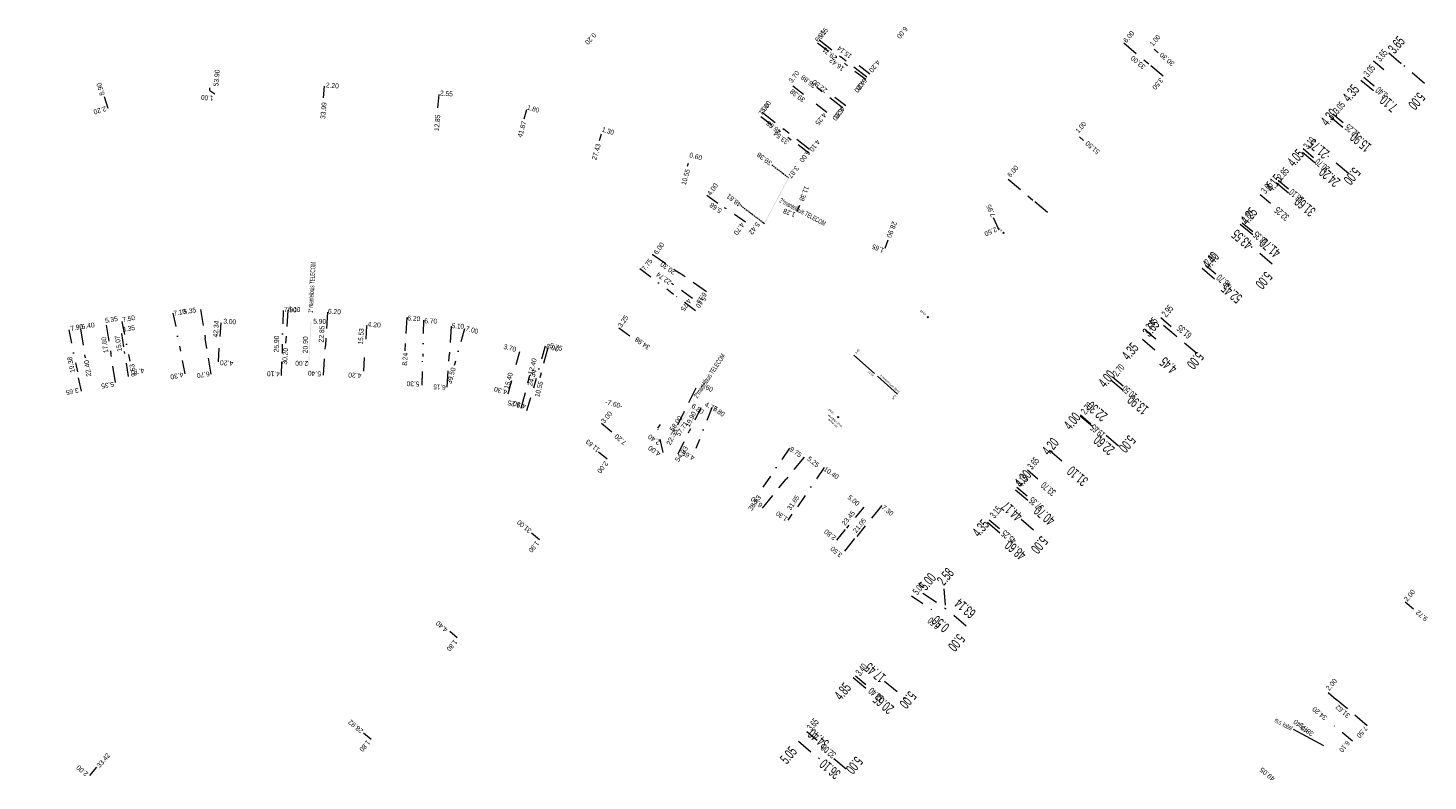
# Model space of a CAD drawing. Header units: inches. Extents: x 0 to 191500, y 0 to 342750.
# Tile 403 of 547: x 187055 to 187313, y 333917 to 334055. Entities that reach past the tile are written whole.
import ezdxf
from ezdxf.enums import TextEntityAlignment as Align

# ---------------------------------------------------------------- set-up
doc = ezdxf.new("R2010")
doc.units = ezdxf.units.IN
doc.header["$MEASUREMENT"] = 0
for name, pattern in [('RI-HWA_HUISAANSLUITING', [4.8, 3, -1.8]), ('RI-HWA_KOLKAANSLUITING', [4.3, 2.5, -1.8]), ('RI-VWA_HUISAANSLUITING', [6.1, 2.5, -1.8, 0, -1.8]), ('STIPPELFIJN', [0.375, 0.25, -0.125])]:
    doc.linetypes.add(name, pattern=pattern)
doc.layers.get('0').update_dxf_attribs({"lineweight": 20})
for name, color, linetype, lineweight in [('ECW', 150, 'Continuous', 20), ('LOODLIJN', 11, 'STIPPELFIJN', 20), ('N-WE-RI-HWA-MAATVOERING-T25', 151, 'Continuous', 20), ('N-WE-RI-HWA_HUISAANSLUITING', 150, 'RI-HWA_HUISAANSLUITING', 20), ('N-WE-RI-HWA_KOLKAANSLUITING', 150, 'RI-HWA_KOLKAANSLUITING', 20), ('N-WE-RI-INLAAT', 7, 'Continuous', 20), ('N-WE-RI-VWA-MAATVOERING-T25', 30, 'Continuous', 20), ('N-WE-RI-VWA_HUISAANSLUITING', 20, 'RI-VWA_HUISAANSLUITING', 20), ('Tekst algemeen', 7, 'Continuous', 20)]:
    doc.layers.add(name, color=color, linetype=linetype, lineweight=lineweight)
doc.styles.add('10', font='TXT')
doc.styles.add('3', font='TXT')
picture_1 = doc.add_image_def('image1.ecw', size_in_pixel=(220000, 285000))

# ---------------------------------------------------------------- blocks, each defined once
blk = doc.blocks.new('A$C2C270354')
h = blk.add_hatch(color=256)
h.dxf.hatch_style = 1
edge = h.paths.add_edge_path()
edge.add_arc((0, 0), 0.1, 0, 360)
blk.add_circle((0, 0), 0.1)

msp = doc.modelspace()

# ---------------------------------------------------------------- linework, layer by layer
at = {"layer": 'LOODLIJN'}
for p, q in [((187192.37547, 334030.03386), (187195.41184, 334027.71844)), ((187186.66493, 334022.54521), (187191.02116, 334019.23356))]:
    msp.add_line(p, q, dxfattribs=at)
at = {"layer": 'N-WE-RI-HWA_HUISAANSLUITING'}
for p, q in [((187201.06445, 334053.0951), (187205.10933, 334049.90739)), ((187257.1621, 334052.52239), (187261.73322, 334048.63588)), ((187209.8218, 334046.19356), (187205.10933, 334049.90739)), ((187305.93092, 334050.68596), (187308.7, 334048.308)), ((187264.3997, 334046.36875), (187261.73322, 334048.63588)), ((187312.49326, 334045.05052), (187308.7, 334048.308)), ((187205.38377, 334040.56215), (187200.67129, 334044.27598)), ((187300.79912, 334045.67957), (187304.12633, 334042.87739)), ((187190.59976, 334039.7357), (187194.60536, 334036.57894)), ((187295.16859, 334038.91647), (187298.45755, 334036.14649)), ((187199.31784, 334032.8651), (187194.60536, 334036.57894)), ((187290.01312, 334032.40696), (187293.11086, 334029.79804)), ((187298.51347, 334028.45108), (187294.6891, 334031.67198)), ((187235.84689, 334027.45251), (187240.418, 334023.566)), ((187285.16971, 334026.81131), (187288.34394, 334024.13797)), ((187243.08448, 334021.29887), (187240.418, 334023.566)), ((187278.58701, 334019.15049), (187281.83772, 334016.41273)), ((187170.36513, 334013.6351), (187175.28099, 334010.195)), ((187284.47036, 334011.77682), (187280.64599, 334014.99771)), ((187271.54735, 334011.02472), (187274.9128, 334008.19033)), ((187180.31975, 334006.66889), (187175.28099, 334010.195)), ((187087.19964, 334003.42506), (187088.068, 333998.146)), ((187103.26022, 334003.28625), (187102.87065, 333997.1987)), ((187110.60161, 334002.91664), (187110.20565, 333996.7293)), ((187069.83302, 334000.56839), (187070.70138, 333995.28933)), ((187125.18178, 334001.98359), (187124.78582, 333995.79624)), ((187133.33471, 334000.35959), (187133.009, 333995.27)), ((187266.776, 333998.529), (187263.98421, 334000.88025)), ((187065.08855, 333999.83864), (187065.96503, 333994.51024)), ((187089.15548, 333991.53484), (187088.068, 333998.146)), ((187260.5807, 333997.94313), (187263.90082, 333995.13256)), ((187270.60037, 333995.3081), (187266.776, 333998.529)), ((187071.56974, 333990.01028), (187070.70138, 333995.28933)), ((187109.86078, 333991.34032), (187110.20565, 333996.7293)), ((187132.61623, 333989.13256), (187133.009, 333995.27)), ((187151.11632, 333996.38686), (187149.63306, 333990.83146)), ((187146.23343, 333985.27021), (187147.84567, 333991.30869)), ((187254.74211, 333990.50432), (187257.79509, 333987.91989)), ((187178.36023, 333988.93816), (187174.98094, 333982.13079)), ((187249.12096, 333983.86409), (187252.17394, 333981.27965)), ((187256.184, 333978.27808), (187252.36778, 333981.50863)), ((187243.47639, 333977.50572), (187246.68202, 333974.79207)), ((187198.31099, 333976.26729), (187195, 333972.193)), ((187190.64841, 333966.83822), (187195, 333972.193)), ((187237.19742, 333970.24318), (187240.47938, 333967.46491)), ((187212.5829, 333967.31071), (187207.97904, 333961.64551)), ((187232.055, 333964.24585), (187235.37512, 333961.43527)), ((187238.23738, 333964.81645), (187242.05361, 333961.58591)), ((187205.77172, 333958.92931), (187207.97904, 333961.64551)), ((187220.17572, 333951.21892), (187224.315, 333948.37)), ((187224.01268, 333952.00746), (187224.315, 333948.37)), ((187228.13123, 333945.13946), (187224.315, 333948.37)), ((187207.33774, 333935.65317), (187211.05591, 333932.53905)), ((187213.11059, 333934.99227), (187216.94375, 333931.78184)), ((187301.96396, 333926.76027), (187296.25966, 333931.62966)), ((187197.26418, 333923.93712), (187201.13567, 333920.69458)), ((187206.06038, 333918.78742), (187202.22722, 333921.99786))]:
    msp.add_line(p, q, dxfattribs=at)
at = {"layer": 'N-WE-RI-HWA_KOLKAANSLUITING'}
for p, q in [((187262.72029, 334051.34063), (187263.48214, 334050.69288)), ((187088.89603, 334043.77579), (187088.9359, 334044.22401)), ((187088.89603, 334043.77579), (187089.84337, 334043.13935)), ((187109.95858, 334044.56279), (187109.76367, 334042.37144)), ((187196.21784, 334044.60265), (187199.12386, 334042.31245)), ((187070.19093, 334040.459), (187069.54022, 334042.56057)), ((187131.04646, 334043.03845), (187130.82053, 334040.49848)), ((187202.46187, 334039.68182), (187199.12386, 334042.31245)), ((187147.20133, 334040.19728), (187146.70087, 334038.46825)), ((187160.93297, 334035.7022), (187160.57153, 334034.45345)), ((187248.98797, 334035.18937), (187249.74982, 334034.54162)), ((187176.95279, 334030.33659), (187176.78597, 334029.76025)), ((187180.38613, 334024.46672), (187183.66337, 334022.17332)), ((187187.51413, 334019.47857), (187183.66337, 334022.17332)), ((187197.03722, 334021.46187), (187197.50674, 334022.65264)), ((187234.18347, 334018.03579), (187233.16195, 334020.31757)), ((187213.20025, 334014.69106), (187213.80549, 334016.22604)), ((187177.77374, 334005.47247), (187173.88202, 334008.19588)), ((187090.94703, 334000.96789), (187090.75543, 333997.97402)), ((187117.77893, 334000.45324), (187117.5107, 333996.26181)), ((187164.20145, 334000.03091), (187166.86421, 333998.16752)), ((187072.65409, 333999.00556), (187073.19783, 333995.69998)), ((187090.4872, 333993.78259), (187090.75543, 333997.97402)), ((187073.96069, 333991.0623), (187073.19783, 333995.69998)), ((187117.24247, 333992.07039), (187117.5107, 333996.26181)), ((187145.90165, 333995.65734), (187144.9472, 333992.08256)), ((187143.83798, 333987.92809), (187144.9472, 333992.08256)), ((187179.28748, 333985.29602), (187177.17542, 333981.04141)), ((187160.99861, 333982.47165), (187163.30984, 333980.55901)), ((187175.10783, 333976.87637), (187177.17542, 333981.04141)), ((187162.02633, 333975.871), (187160.4855, 333977.14609)), ((187209.26984, 333967.03938), (187206.11651, 333963.1591)), ((187149.6, 333961.01188), (187148.13622, 333962.22322)), ((187204.35065, 333960.98615), (187206.11651, 333963.1591)), ((187308.95713, 333949.58473), (187310.47827, 333948.28622)), ((187134.45267, 333942.94547), (187133.07942, 333944.10916)), ((187294.73852, 333932.92816), (187296.25966, 333931.62966)), ((187118.60059, 333924.23873), (187117.22734, 333925.40242)), ((187066.81862, 333917.64283), (187068.12941, 333919.15339))]:
    msp.add_line(p, q, dxfattribs=at)
at = {"layer": 'N-WE-RI-VWA_HUISAANSLUITING'}
for p, q in [((187200.77885, 334052.51543), (187206.30536, 334048.30114)), ((187210.42127, 334046.7722), (187207.08152, 334049.31897)), ((187303.08642, 334049.20743), (187305.873, 334046.85)), ((187209.64512, 334045.75437), (187206.30536, 334048.30114)), ((187301.34838, 334046.22527), (187303.67642, 334044.25481)), ((187205.95837, 334040.91967), (187202.61861, 334043.46644)), ((187190.35799, 334038.93225), (187195.92426, 334034.68764)), ((187295.6308, 334039.47014), (187297.95884, 334037.49968)), ((187199.1845, 334032.20152), (187195.92426, 334034.68764)), ((187290.13348, 334033.05263), (187292.49968, 334031.04986)), ((187285.5435, 334027.24276), (187287.71888, 334025.40151)), ((187282.25174, 334024.59194), (187285.03776, 334022.23384)), ((187278.95961, 334019.38672), (187281.09683, 334017.57777)), ((187168.08535, 334010.96139), (187174.248, 334006.262)), ((187272.15846, 334011.58356), (187274.41017, 334009.6777)), ((187178.30342, 334003.1695), (187174.248, 334006.262)), ((187082.13767, 334002.74333), (187083.544, 333995.784)), ((187102.38842, 334003.26604), (187102.21243, 333995.368)), ((187072.71726, 334001.24776), (187074.20282, 333993.89635)), ((187128.25526, 334001.48934), (187128.106, 333994.791)), ((187263.98587, 334001.92792), (187266.23758, 334000.02206)), ((187062.98319, 333999.6888), (187064.54798, 333991.94532)), ((187135.82059, 333999.86667), (187133.89726, 333993.13609)), ((187261.13999, 333999.6491), (187263.926, 333997.291)), ((187084.39572, 333991.5692), (187083.544, 333995.784)), ((187102.12109, 333991.26902), (187102.21243, 333995.368)), ((187127.98793, 333989.49231), (187128.106, 333994.791)), ((187150.67188, 333996.6628), (187148.47379, 333988.9707)), ((187065.27095, 333988.36764), (187064.54798, 333991.94532)), ((187255.09308, 333991.00454), (187257.15717, 333989.26399)), ((187147.29231, 333984.8362), (187148.47379, 333988.9707)), ((187181.29418, 333985.29447), (187178.37903, 333977.83914)), ((187171.39738, 333981.58124), (187171.877, 333982.283)), ((187249.19453, 333984.00957), (187251.25862, 333982.26902)), ((187172.34443, 333977.11855), (187171.39738, 333981.58124)), ((187195.60404, 333977.87622), (187190.10251, 333969.82665)), ((187201.98116, 333974.30504), (187196.11285, 333965.71883)), ((187239.41094, 333973.88108), (187242.20128, 333971.52811)), ((187237.47843, 333970.73618), (187239.84831, 333968.73777)), ((187195.37931, 333964.64556), (187196.11285, 333965.71883)), ((187232.34746, 333964.72904), (187234.75557, 333962.69839)), ((187218.0982, 333950.70089), (187222.243, 333947.86)), ((187207.78257, 333935.98499), (187210.38186, 333933.79326)), ((187299.23149, 333923.93873), (187294.55849, 333927.85959)), ((187198.82451, 333925.74899), (187201.61493, 333923.3961))]:
    msp.add_line(p, q, dxfattribs=at)
at = {"layer": 'Tekst algemeen'}
for p, q in [((187211.26269, 333991.61823), (187207.47452, 333995.01793)), ((187211.79854, 333991.13733), (187215.47506, 333987.83783)), ((187293.98702, 333923.10878), (187288.3943, 333926.11586)), ((187293.98702, 333923.10878), (187288.3943, 333926.11586))]:
    msp.add_line(p, q, dxfattribs=at)
for points in [[(187191.02116, 334019.23356), (187190.93284, 334019.28044), (187195.50016, 334027.67156), (187195.41184, 334027.71844)], [(187107.51109, 334001.12991), (187107.61091, 334001.12409), (187107.05209, 333993.24691), (187107.15191, 333993.24109)], [(187173.07375, 333978.5525), (187172.99024, 333978.6075), (187178.12076, 333986.2145), (187178.03725, 333986.2695)]]:
    msp.add_trace(points, dxfattribs=at)

# ---------------------------------------------------------------- block references
at = {"layer": 'N-WE-RI-INLAAT', "rotation": 0.06357443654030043}
for p in [(187235.00788, 334017.53769), (187221.08182, 334002.02036), (187204.56008, 333983.61076)]:
    msp.add_blockref('A$C2C270354', p, dxfattribs=at)

# ---------------------------------------------------------------- texts
at = {"layer": 'N-WE-RI-HWA-MAATVOERING-T25'}
for s, height, rotation, style, width, p in [('0.20', 0.89986, 227.9, '3', 0.813284, (187159.48399, 334054.45399)), ('5.15', 0.89986, 51.8, '3', 0.767926, (187201.40753, 334053.08338)), ('6.00', 0.89986, 49.6, '3', 0.807947, (187257.63316, 334052.45713)), ('1.00', 0.89986, 49.6, '3', 0.767926, (187262.5072, 334051.81793)), ('3.65', 1.86, 49.3, '10', 0.64, (187306.99992, 334050.37337)), ('29.71', 0.89986, 141.8, '3', 0.790872, (187204.44069, 334049.94765)), ('33.00', 0.89986, 139.6, '3', 0.81862, (187261.23658, 334048.24507)), ('53.90', 0.89986, 84.9, '3', 0.81862, (187090.48067, 334044.48743)), ('3.70', 0.89986, 51.8, '3', 0.807947, (187196.06762, 334045.07375)), ('8.90', 0.89986, 107.2, '3', 0.813284, (187069.598, 334042.98834)), ('2.20', 0.89986, 354.9, '3', 0.81862, (187110.24268, 334044.33497)), ('2.55', 0.89986, 354.9, '3', 0.813284, (187131.25053, 334042.8579)), ('36.88', 0.89986, 141.8, '3', 0.827158, (187200.60263, 334044.77476)), ('4.35', 1.86, 49.9, '10', 0.64, (187298.63989, 334041.48226)), ('5.10', 0.89986, 51.8, '3', 0.767926, (187190.89457, 334039.65056)), ('39.38', 0.89986, 141.8, '3', 0.822889, (187198.60016, 334042.18832)), ('1.80', 0.89986, 343.9, '3', 0.773262, (187147.24094, 334040.2694)), ('4.30', 1.86, 49.9, '10', 0.64, (187294.63151, 334037.05805)), ('1.30', 0.89986, 343.9, '3', 0.767926, (187161.00791, 334036.18115)), ('46.68', 0.89986, 141.8, '3', 0.844234, (187194.17804, 334036.34796)), ('1.00', 0.89986, 49.6, '3', 0.767926, (187248.84389, 334035.83793)), ('21.75', 1.86, 139.9, '10', 0.64, (187295.12366, 334032.44874)), ('0.60', 0.89986, 343.9, '3', 0.807947, (187177.11109, 334031.50886)), ('4.05', 1.86, 49.9, '10', 0.64, (187288.46769, 334029.57093)), ('6.00', 0.89986, 49.6, '3', 0.807947, (187236.29922, 334027.68812)), ('4.15', 1.86, 49.9, '10', 0.64, (187284.4215, 334024.91984)), ('4.00', 0.89986, 55, '3', 0.834629, (187181.11822, 334024.29151)), ('5.68', 0.89986, 145, '3', 0.813284, (187183.25515, 334021.81619)), ('1.28', 0.89986, 158.5, '3', 0.778598, (187196.80091, 334021.22249)), ('7.95', 0.89986, 114.1, '3', 0.807947, (187233.5677, 334020.72446)), ('4.25', 1.86, 49.9, '10', 0.64, (187279.88371, 334018.86964)), ('43.55', 1.86, 139.9, '10', 0.64, (187281.01912, 334015.74954)), ('6.00', 0.89986, 55, '3', 0.807947, (187171.27276, 334013.44514)), ('1.65', 0.89986, 158.5, '3', 0.767926, (187213.11926, 334014.67108)), ('4.40', 1.86, 49.9, '10', 0.64, (187272.85015, 334010.70187)), ('22.74', 0.89986, 145, '3', 0.848503, (187173.99373, 334008.63366)), ('5.35', 0.89986, 9.3, '3', 0.807947, (187084.13719, 334002.53704)), ('6.10', 0.89986, 356.3, '3', 0.767926, (187103.30361, 334003.09486)), ('6.20', 0.89986, 356.3, '3', 0.813284, (187110.64599, 334002.6777)), ('5.40', 0.89986, 9.3, '3', 0.834629, (187065.36405, 333999.78373)), ('5.35', 0.89986, 9.3, '3', 0.807947, (187069.70273, 334000.9518)), ('3.35', 0.89986, 9.3, '3', 0.807947, (187072.8733, 333999.28313)), ('42.34', 0.89986, 86.3, '3', 0.865579, (187090.39519, 333998.23579)), ('3.00', 0.89986, 356.3, '3', 0.807947, (187091.37223, 334000.84215)), ('4.20', 0.89986, 356.3, '3', 0.839965, (187117.90493, 334000.25812)), ('6.20', 0.89986, 356.3, '3', 0.813284, (187125.24732, 334001.42619)), ('5.10', 0.89986, 356.3, '3', 0.767926, (187133.42406, 334000.00782)), ('3.25', 0.89986, 55, '3', 0.813284, (187164.6813, 334000.01231)), ('3.65', 1.86, 49.9, '10', 0.64, (187261.86188, 333998.24303)), ('17.60', 0.89986, 99.3, '3', 0.786603, (187070.26086, 333995.50637)), ('15.07', 0.89986, 99.3, '3', 0.786603, (187072.76395, 333995.75667)), ('22.85', 0.89986, 86.3, '3', 0.831427, (187109.83582, 333997.31802)), ('15.53', 0.89986, 86.3, '3', 0.786603, (187117.09476, 333996.98428)), ('4.35', 1.86, 49.8, '10', 0.64, (187258.00594, 333993.94231)), ('3.70', 0.89986, 345.1, '3', 0.807947, (187142.89779, 333996.22045)), ('5.75', 0.89986, 345.1, '3', 0.807947, (187151.40828, 333996.38731)), ('12.40', 0.89986, 75.1, '3', 0.812216, (187148.33275, 333991.35624)), ('4.00', 1.86, 49.8, '10', 0.64, (187253.70509, 333988.90008)), ('7.60', 0.89986, 333.6, '3', 0.807947, (187179.1482, 333989.2532)), ('4.75', 0.89986, 333.6, '3', 0.834629, (187179.89912, 333985.66555)), ('4.00', 1.86, 49.8, '10', 0.64, (187247.32797, 333981.11429)), ('22.30', 1.86, 139.8, '10', 0.64, (187254.29831, 333984.08031)), ('3.00', 0.89986, 50.4, '3', 0.807947, (187161.55793, 333982.39166)), ('19.90', 0.89986, 63.6, '3', 0.786603, (187177.16048, 333981.71704)), ('4.20', 1.86, 49.8, '10', 0.64, (187243.32373, 333976.44282)), ('11.63', 0.89986, 140.4, '3', 0.754585, (187160.75943, 333977.77625)), ('5.25', 0.89986, 320.9, '3', 0.813284, (187198.78813, 333975.76571)), ('4.30', 1.86, 49.8, '10', 0.64, (187238.28135, 333970.51078)), ('5.00', 0.89986, 320.9, '3', 0.807947, (187206.21395, 333968.67385)), ('7.30', 0.89986, 320.9, '3', 0.807947, (187212.47166, 333966.83831)), ('44.17', 1.86, 139.8, '10', 0.64, (187238.67043, 333965.68394)), ('31.00', 0.89986, 140.4, '3', 0.786603, (187148.2126, 333962.86715)), ('23.45', 0.89986, 50.9, '3', 0.844234, (187205.83374, 333963.56093)), ('21.05', 0.89986, 50.9, '3', 0.790872, (187207.91965, 333962.22599)), ('4.35', 1.86, 49.8, '10', 0.64, (187230.49532, 333961.39029)), ('5.00', 1.86, 49.8, '10', 0.64, (187220.73721, 333951.54722)), ('2.58', 1.86, 49.8, '10', 0.64, (187224.00969, 333952.46349)), ('2.00', 0.89986, 49.5, '3', 0.813284, (187309.31751, 333949.58949)), ('4.40', 0.89986, 139.7, '3', 0.86131, (187132.81281, 333944.62097)), ('17.45', 1.86, 140.1, '10', 0.64, (187213.48657, 333935.97697)), ('4.85', 1.86, 50.1, '10', 0.64, (187205.11318, 333931.33428)), ('2.00', 0.89986, 49.5, '3', 0.813284, (187294.94058, 333933.18152)), ('31.62', 0.89986, 139.5, '3', 0.790872, (187298.85098, 333928.82014)), ('28.92', 0.89986, 139.7, '3', 0.831427, (187117.25147, 333925.96421)), ('34.40', 1.86, 140.1, '10', 0.64, (187203.06054, 333923.80816)), ('40.40', 0.89986, 139.5, '3', 0.86131, (187291.19369, 333926.00734)), ('5.05', 1.86, 50.1, '10', 0.64, (187195.13507, 333919.58898)), ('33.42', 0.89986, 49.1, '3', 0.844234, (187068.66296, 333918.98051))]:
    msp.add_text(s, height=height, rotation=rotation, dxfattribs=dict(at, style=style, width=width)).set_placement(p)
for s, height, rotation, style, width, p in [('6.00', 0.89986, 231.8, '3', 0.807947, (187215.297, 334053.74123)), ('30.30', 0.89986, 139.6, '3', 0.81862, (187264.21768, 334050.8344)), ('6.00', 0.89986, 231.8, '3', 0.807947, (187207.78774, 334044.22979)), ('3.50', 0.89986, 229.6, '3', 0.807947, (187262.30003, 334044.3625)), ('1.00', 0.89986, 174.9, '3', 0.767926, (187087.36069, 334042.94158)), ('33.99', 0.89986, 84.9, '3', 0.81862, (187110.42009, 334041.54657)), ('7.10', 1.86, 139.9, '10', 0.64, (187305.29531, 334043.03262)), ('5.00', 1.86, 229.3, '10', 0.64, (187309.35611, 334041.21068)), ('2.20', 0.89986, 197.2, '3', 0.81862, (187067.41964, 334040.15156)), ('12.85', 0.89986, 84.9, '3', 0.795141, (187131.34588, 334039.2489)), ('4.25', 0.89986, 231.8, '3', 0.839965, (187200.27849, 334037.8054)), ('6.00', 0.89986, 231.8, '3', 0.807947, (187203.44906, 334038.63974)), ('41.87', 0.89986, 73.9, '3', 0.812216, (187147.21308, 334037.97227)), ('15.90', 1.86, 139.9, '10', 0.64, (187299.81215, 334036.22615)), ('27.43', 0.89986, 73.9, '3', 0.844234, (187160.89662, 334033.80059)), ('51.50', 0.89986, 139.6, '3', 0.786603, (187250.55437, 334034.5348)), ('6.00', 0.89986, 231.8, '3', 0.807947, (187197.35822, 334030.96384)), ('10.55', 0.89986, 73.9, '3', 0.786603, (187177.33354, 334029.1283)), ('24.20', 1.86, 139.9, '10', 0.64, (187294.10211, 334029.79781)), ('5.00', 1.86, 229.9, '10', 0.64, (187297.46763, 334027.37773)), ('11.38', 0.89986, 248.5, '3', 0.758854, (187197.37864, 334023.59832)), ('31.60', 1.86, 139.9, '10', 0.64, (187289.56432, 334024.35263)), ('4.70', 0.89986, 235, '3', 0.834629, (187185.25998, 334017.53102)), ('28.90', 0.89986, 248.5, '3', 0.827158, (187213.45433, 334016.86492)), ('2.50', 0.89986, 204.1, '3', 0.813284, (187231.3778, 334017.6759)), ('41.70', 1.86, 139.9, '10', 0.64, (187283.13579, 334016.75207)), ('20.30', 0.89986, 145, '3', 0.822889, (187172.24394, 334012.2747)), ('5.00', 1.86, 229.9, '10', 0.64, (187281.24479, 334008.18976)), ('52.45', 1.86, 139.9, '10', 0.64, (187276.06441, 334008.39523)), ('6.15', 0.89986, 235, '3', 0.767926, (187178.41821, 334004.8491)), ('4.75', 0.89986, 235, '3', 0.834629, (187175.49795, 334003.51416)), ('34.98', 0.89986, 145, '3', 0.844234, (187167.57151, 333998.42471)), ('30.20', 0.89986, 86.3, '3', 0.822889, (187103.32566, 333996.33886)), ('8.24', 0.89986, 86.3, '3', 0.845301, (187125.35281, 333995.42109)), ('5.00', 1.86, 229.9, '10', 0.64, (187268.60977, 333993.42326)), ('22.40', 0.89986, 99.3, '3', 0.848503, (187066.61375, 333994.16959)), ('4.70', 0.89986, 189.3, '3', 0.834629, (187074.37331, 333992.25061)), ('4.20', 0.89986, 176.3, '3', 0.839965, (187090.81024, 333994.08616)), ('4.45', 1.86, 139.8, '10', 0.64, (187264.75383, 333994.83211)), ('5.35', 0.89986, 189.3, '3', 0.807947, (187068.86652, 333989.7476)), ('6.70', 0.89986, 189.3, '3', 0.807947, (187086.47156, 333991.66658)), ('5.40', 0.89986, 176.3, '3', 0.834629, (187106.99685, 333992.16718)), ('4.20', 0.89986, 176.3, '3', 0.839965, (187114.42267, 333991.83345)), ('6.15', 0.89986, 176.3, '3', 0.767926, (187130.10867, 333989.66417)), ('15.40', 0.89986, 75.1, '3', 0.807947, (187144.71, 333991.66658)), ('10.55', 0.89986, 75.1, '3', 0.786603, (187150.30022, 333990.08134)), ('4.30', 0.89986, 165.1, '3', 0.834629, (187141.37255, 333989.247)), ('13.90', 1.86, 139.8, '10', 0.64, (187258.82162, 333987.86198)), ('6.25', 0.89986, 165.1, '3', 0.813284, (187143.87564, 333986.74399)), ('-7.60-', 0.89986, 344.2, '3', 0.86131, (187164.73468, 333985.15875)), ('7.20', 0.89986, 140.4, '3', 0.813284, (187163.87381, 333980.58089)), ('22.35', 0.89986, 63.6, '3', 0.827158, (187175.08076, 333981.15394)), ('22.60', 1.86, 139.8, '10', 0.64, (187252.5928, 333980.44694)), ('5.00', 1.86, 229.8, '10', 0.64, (187256.07797, 333978.07412)), ('4.65', 0.89986, 153.6, '3', 0.834629, (187176.082, 333977.48285)), ('2.00', 0.89986, 230.4, '3', 0.813284, (187160.12606, 333973.73737)), ('31.10', 1.86, 139.8, '10', 0.64, (187247.69873, 333974.73736)), ('6.90', 0.89986, 140.9, '3', 0.807947, (187188.93117, 333969.05605)), ('40.70', 1.86, 139.8, '10', 0.64, (187241.61822, 333967.47062)), ('2.80', 0.89986, 140.9, '3', 0.81862, (187202.44783, 333963.04883)), ('5.00', 1.86, 229.8, '10', 0.64, (187239.91271, 333959.46238)), ('1.90', 0.89986, 230.4, '3', 0.767926, (187147.49775, 333959.15414)), ('3.50', 0.89986, 140.9, '3', 0.807947, (187203.61593, 333959.87835)), ('48.60', 1.86, 139.8, '10', 0.64, (187236.27923, 333961.09368)), ('63.14', 1.86, 139.8, '10', 0.64, (187227.02038, 333950.36916)), ('0.50', 1.86, 139.9, '10', 0.64, (187222.8316, 333947.22767)), ('9.72', 0.89986, 139.5, '3', 0.813284, (187311.38287, 333948.15287)), ('5.00', 1.86, 230.1, '10', 0.64, (187224.66419, 333941.46826)), ('1.80', 0.89986, 229.7, '3', 0.773262, (187132.42525, 333940.98621)), ('5.00', 1.86, 230.1, '10', 0.64, (187215.71848, 333930.93517)), ('20.65', 1.86, 140.1, '10', 0.64, (187211.95531, 333932.75968)), ('7.50', 0.89986, 229.5, '3', 0.807947, (187299.89695, 333925.02545)), ('1.80', 0.89986, 229.7, '3', 0.773262, (187116.37508, 333922.4924)), ('36.10', 1.86, 140.1, '10', 0.64, (187202.14826, 333920.78631)), ('5.00', 1.86, 230.1, '10', 0.64, (187205.85441, 333918.90479)), ('2.00', 0.89986, 139.1, '3', 0.813284, (187064.82998, 333919.62503))]:
    msp.add_text(s, height=height, rotation=rotation, dxfattribs=dict(at, style=style, width=width)).set_placement(p, align=Align.RIGHT)
at = {"layer": 'N-WE-RI-HWA-MAATVOERING-T25', "char_height": 0.36, "attachment_point": 5}
for s, insert, rotation in [('\\A1;8.10', (187234.30174, 334018.18396), 138.09357), ('\\A1;28.95', (187220.19335, 334002.8197), 138.09357), ('\\A1;5.45', (187208.08901, 333995.70262), 48.0935392), ('\\A1;43.25', (187210.58068, 333991.57891), 138.09357), ('\\A1;5.30', (187214.86014, 333987.26162), 228.09357), ('53.69', (187203.30433, 333984.59929), 138.09357), ('standpijp direct\\Pachter put', (187203.79501, 333982.69802), 318.09357)]:
    msp.add_mtext(s, dxfattribs=dict(at, insert=insert, rotation=rotation))
at = {"layer": 'N-WE-RI-VWA-MAATVOERING-T25'}
for s, height, rotation, style, width, p in [('6.95', 0.89986, 52.7, '3', 0.807947, (187200.93057, 334052.59144)), ('15.14', 0.89986, 142.7, '3', 0.77593, (187207.17809, 334050.25214)), ('16.42', 0.89986, 142.7, '3', 0.812216, (187205.80628, 334047.95443)), ('3.65', 1.285, 49.8, '10', 0.53, (187304.37879, 334048.97558)), ('3.05', 1.285, 49.8, '10', 0.53, (187302.1097, 334046.13483)), ('22.50', 0.89986, 142.7, '3', 0.827158, (187202.68542, 334043.942)), ('3.05', 1.285, 49.8, '10', 0.53, (187296.55402, 334039.35095)), ('7.00', 0.89986, 52.7, '3', 0.807947, (187190.5391, 334039.07951)), ('33.54', 0.89986, 142.7, '3', 0.839965, (187195.5863, 334034.4425)), ('3.10', 1.285, 49.8, '10', 0.53, (187291.05417, 334032.81833)), ('39.38', 0.89986, 142.7, '3', 0.822889, (187192.49972, 334030.56725)), ('2.85', 1.285, 49.8, '10', 0.53, (187286.22435, 334027.20698)), ('3.65', 1.285, 49.8, '10', 0.53, (187283.2573, 334024.61767)), ('48.81', 0.89986, 142.7, '3', 0.816485, (187186.8753, 334022.93678)), ('2.80', 1.285, 49.8, '10', 0.53, (187279.69154, 334019.2785)), ('2.95', 1.285, 49.8, '10', 0.53, (187272.85162, 334011.51752)), ('7.75', 0.89986, 52.7, '3', 0.807947, (187169.03598, 334010.46097)), ('7.10', 0.89986, 11.4, '3', 0.767926, (187082.3649, 334002.26024)), ('7.90', 0.89986, 358.7, '3', 0.807947, (187102.54, 334002.95249)), ('2.95', 1.285, 49.8, '10', 0.53, (187264.95083, 334001.8861)), ('7.90', 0.89986, 11.4, '3', 0.807947, (187063.36207, 333999.47748)), ('7.50', 0.89986, 11.4, '3', 0.807947, (187072.90324, 334001.06763)), ('5.90', 0.89986, 358.7, '3', 0.807947, (187107.94725, 334000.81522)), ('6.70', 0.89986, 358.7, '3', 0.807947, (187128.38067, 334000.8853)), ('7.00', 0.89986, 344.1, '3', 0.807947, (187135.91428, 333999.57113)), ('3.65', 1.285, 49.8, '10', 0.53, (187262.02591, 333999.60065)), ('25.90', 0.89986, 88.7, '3', 0.822889, (187101.59512, 333995.51809)), ('20.90', 0.89986, 88.7, '3', 0.822889, (187106.91344, 333995.37027)), ('8.00', 0.89986, 344.1, '3', 0.813284, (187150.7031, 333996.31132)), ('19.38', 0.89986, 101.4, '3', 0.790872, (187064.12271, 333991.88113)), ('2.00', 0.89986, 178.7, '3', 0.813284, (187107.03316, 333993.93304)), ('2.70', 1.285, 49.9, '10', 0.53, (187255.95159, 333990.99335)), ('24.34', 0.89986, 74.1, '3', 0.865579, (187148.22989, 333989.21719)), ('6.80', 0.89986, 325.6, '3', 0.813284, (187177.48503, 333985.4211)), ('7.80', 0.89986, 325.6, '3', 0.813284, (187181.35981, 333984.96526)), ('2.70', 1.285, 49.9, '10', 0.53, (187250.10127, 333983.97318)), ('58.00', 0.89986, 55.6, '3', 0.822889, (187174.20727, 333980.89847)), ('57.71', 0.89986, 55.6, '3', 0.786603, (187175.34691, 333979.98679)), ('2.40', 0.89986, 145.6, '3', 0.839965, (187171.96817, 333979.14026)), ('9.75', 0.89986, 325.6, '3', 0.807947, (187195.52433, 333977.47507)), ('10.40', 0.89986, 325.6, '3', 0.807947, (187201.8056, 333973.81773)), ('3.65', 1.285, 49.9, '10', 0.53, (187240.25563, 333973.85227)), ('3.10', 1.285, 49.9, '10', 0.53, (187238.14061, 333970.71285)), ('31.65', 0.89986, 55.6, '3', 0.786603, (187195.84923, 333966.3763)), ('3.15', 1.285, 49.9, '10', 0.53, (187233.33035, 333964.86271)), ('5.00', 1.285, 49.9, '10', 0.53, (187219.15744, 333950.78364)), ('3.40', 1.285, 49.9, '10', 0.53, (187208.629, 333935.87199)), ('3.65', 1.285, 49.9, '10', 0.53, (187199.68406, 333925.76661)), ('34.20', 0.89986, 140, '3', 0.844234, (187294.65241, 333928.4031)), ('38.75', 0.89986, 140, '3', 0.822889, (187292.19956, 333925.45976)), ('49.05', 0.89986, 140, '3', 0.839965, (187285.06399, 333917.17619))]:
    msp.add_text(s, height=height, rotation=rotation, dxfattribs=dict(at, style=style, width=width)).set_placement(p)
for s, height, rotation, style, width, p in [('4.20', 0.89986, 232.7, '3', 0.839965, (187210.17967, 334047.49799)), ('4.20', 0.89986, 232.7, '3', 0.839965, (187207.47035, 334043.79422)), ('3.40', 1.285, 139.8, '10', 0.53, (187304.14772, 334044.54355)), ('4.20', 0.89986, 232.7, '3', 0.839965, (187203.73216, 334038.99302)), ('12.25', 1.285, 139.8, '10', 0.53, (187298.5362, 334037.70384)), ('4.10', 0.89986, 232.7, '3', 0.794607, (187199.20519, 334032.92294)), ('20.70', 1.285, 139.8, '10', 0.53, (187292.98051, 334031.33872)), ('3.87', 0.89986, 232.7, '3', 0.813284, (187195.26124, 334028.05316)), ('28.10', 1.285, 139.8, '10', 0.53, (187288.23445, 334025.72737)), ('32.25', 1.285, 139.8, '10', 0.53, (187285.55624, 334022.45404)), ('5.42', 0.89986, 232.7, '3', 0.839965, (187188.02494, 334017.64486)), ('38.35', 1.285, 139.8, '10', 0.53, (187281.6458, 334017.93847)), ('48.70', 1.285, 139.8, '10', 0.53, (187274.88964, 334010.01)), ('5.10', 0.89986, 232.7, '3', 0.767926, (187178.28508, 334004.13293)), ('61.35', 1.285, 139.8, '10', 0.53, (187267.60304, 334000.74149)), ('9.53', 0.89986, 101.4, '3', 0.807947, (187074.97484, 333993.47562)), ('39.50', 0.89986, 74.1, '3', 0.81862, (187134.20961, 333992.60103)), ('4.30', 0.89986, 191.4, '3', 0.834629, (187081.57415, 333991.40842)), ('4.10', 0.89986, 178.7, '3', 0.794607, (187099.46384, 333992.04448)), ('5.30', 0.89986, 178.7, '3', 0.807947, (187125.1455, 333990.21581)), ('3.65', 0.89986, 191.4, '3', 0.807947, (187062.33279, 333988.54616)), ('10.50', 1.285, 139.8, '10', 0.53, (187257.51167, 333989.56332)), ('4.30', 0.89986, 164.1, '3', 0.834629, (187144.86391, 333986.63798)), ('19.65', 1.285, 139.8, '10', 0.53, (187251.66135, 333982.41314)), ('4.00', 0.89986, 145.6, '3', 0.834629, (187169.989, 333978.44872)), ('54.93', 0.89986, 55.6, '3', 0.839965, (187176.98586, 333977.89217)), ('33.70', 1.285, 139.9, '10', 0.53, (187242.57644, 333971.78939)), ('38.93', 0.89986, 55.6, '3', 0.822889, (187190.42301, 333968.82833)), ('37.35', 1.285, 139.8, '10', 0.53, (187240.35073, 333969.02281)), ('1.30', 0.89986, 145.6, '3', 0.767926, (187193.52389, 333966.3636)), ('45.25', 1.285, 139.8, '10', 0.53, (187235.28046, 333962.91266)), ('0.50', 1.285, 139.9, '10', 0.53, (187221.72684, 333946.86205)), ('18.40', 1.285, 139.9, '10', 0.53, (187210.83912, 333933.92194)), ('32.00', 1.285, 139.9, '10', 0.53, (187202.11824, 333923.46775)), ('6.10', 0.89986, 230, '3', 0.767926, (187296.71481, 333922.38542))]:
    msp.add_text(s, height=height, rotation=rotation, dxfattribs=dict(at, style=style, width=width)).set_placement(p, align=Align.RIGHT)
at = {"layer": 'Tekst algemeen', "style": '3'}
for s, rotation, width, p in [('2*mantelbuis TELECOM', 332, 0.57713, (187193.65925, 334023.22622)), ('1* mantelbuis TELECOM', 86.7, 0.561909, (187107.86965, 334002.72769)), ('2*mantelbuis TELECOM', 56.6, 0.57713, (187178.63464, 333987.01571))]:
    msp.add_text(s, height=0.89986, rotation=rotation, dxfattribs=dict(at, width=width)).set_placement(p)
at = {"layer": 'Tekst algemeen', "style": '3', "width": 0.512562}
msp.add_text('m.s. kabel', height=0.89986, rotation=331.7, dxfattribs=at).set_placement((187287.90472, 333925.84977), align=Align.RIGHT)
msp.add_text('m.s. kabel', height=0.89986, rotation=331.7, dxfattribs=at).set_placement((187287.90472, 333925.84977), align=Align.RIGHT)
at = {"layer": 'Tekst algemeen', "insert": (187212.51035, 333991.4644), "char_height": 0.35, "width": 6.2420102, "attachment_point": 1, "rotation": 317.19357}
msp.add_mtext('{\\fArial|b0|i0|c0|p34;2 mantelbuizen %%c110}', dxfattribs=at)

# ---------------------------------------------------------------- pictures from other files: only their frames are drawn
at = {"layer": 'ECW'}
image = msp.add_image(picture_1, insert=(180500, 328500), size_in_units=(11000, 14250), dxfattribs=at)
image.dxf.flags = 7

doc.saveas('drawing.dxf')
